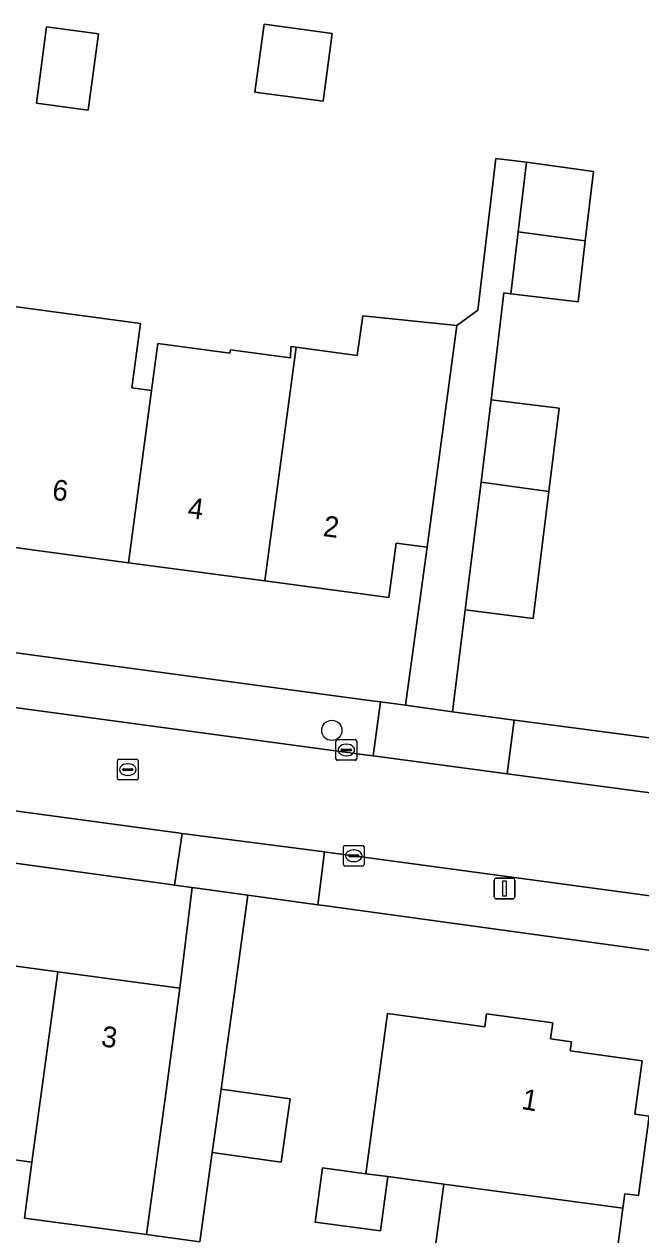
# Model space of a CAD drawing. Extents: x 161258 to 161838, y 380833 to 381727.
# Drawn here: x 161690.3 to 161720.1, y 381558.2 to 381616.6 of the extents above; entities that cross this region are included whole.
import ezdxf

# ---------------------------------------------------------------- set-up
doc = ezdxf.new("R2010")
doc.units = 0
for name, color, linetype in [('IMGEO_Boom', 7, 'Continuous'), ('IMGEO_Erf', 7, 'Continuous'), ('IMGEO_Kolk', 7, 'Continuous'), ('IMGEO_Lichtmast', 7, 'Continuous'), ('IMGEO_Pand', 7, 'Continuous'), ('IMGEO_Pand_nummerreeks', 7, 'Continuous'), ('IMGEO_Rijbaan_lokaal_open', 7, 'Continuous'), ('IMGEO_Rioolput', 7, 'Continuous'), ('IMGEO_Voetpad_open', 7, 'Continuous')]:
    doc.layers.add(name, color=color, linetype=linetype)

msp = doc.modelspace()

# ---------------------------------------------------------------- linework, layer by layer
at = {"layer": 'IMGEO_Boom'}
msp.add_circle((161705.158, 381582.52), 0.489, dxfattribs=at)
at = {"layer": 'IMGEO_Erf'}
for points in [[(161691.406, 381616.447), (161693.905, 381616.111), (161693.41, 381612.432), (161690.912, 381612.768)], [(161701.453, 381613.302), (161701.893, 381616.571), (161705.179, 381616.129), (161704.739, 381612.86)], [(161681.773, 381592.431), (161673.908, 381593.488), (161667.735, 381594.317), (161660.894, 381595.236), (161654.633, 381596.076), (161647.661, 381597.013), (161641.376, 381597.857), (161634.504, 381598.78), (161627.101, 381599.774), (161615.784, 381601.294), (161615.118, 381596.359), (161707.085, 381583.95), (161707.511, 381583.893), (161708.709, 381583.729), (161709.752, 381591.347), (161708.256, 381591.548), (161707.903, 381588.922), (161701.922, 381589.725), (161695.354, 381590.607), (161688.066, 381591.586)]]:
    msp.add_lwpolyline(points, close=True, dxfattribs=at)
for points in [[(161689.598, 381602.986), (161695.932, 381602.136), (161695.514, 381599.03), (161696.469, 381598.902), (161696.775, 381601.179), (161700.243, 381600.713), (161700.264, 381600.871), (161703.168, 381600.481), (161703.187, 381601.031), (161703.436, 381600.996), (161706.372, 381600.589), (161706.655, 381602.516), (161711.19, 381602.051), (161712.2, 381602.789), (161713.069, 381610.09), (161714.549, 381609.913), (161717.778, 381609.469), (161717.379, 381606.119), (161717.03, 381603.189), (161713.794, 381603.575), (161713.456, 381603.615), (161712.842, 381598.457), (161716.116, 381598.053), (161715.621, 381594.044), (161714.864, 381587.922), (161711.59, 381588.327), (161710.983, 381583.417), (161713.958, 381583.01), (161713.989, 381583.006), (161737.106, 381579.978)], [(161686.368, 381571.638), (161691.942, 381570.882), (161697.835, 381570.082), (161698.43, 381574.937), (161697.567, 381575.055), (161697.263, 381575.097), (161654.253, 381581.004)], [(161725.791, 381571.18), (161704.879, 381574.052), (161704.491, 381574.105), (161701.111, 381574.569), (161700.434, 381569.637), (161700.115, 381567.341), (161699.82, 381565.219), (161703.146, 381564.757), (161702.721, 381561.697), (161699.395, 381562.159), (161698.798, 381557.859), (161696.223, 381558.208), (161694.067, 381558.5), (161690.334, 381559.006), (161690.699, 381561.704), (161687.141, 381562.187)], [(161709.773, 381554.819), (161710.56, 381560.641), (161707.857, 381561.003), (161707.506, 381558.386), (161704.359, 381558.807), (161704.71, 381561.425), (161706.802, 381561.144), (161707.845, 381568.865), (161712.529, 381568.232), (161712.613, 381568.851), (161715.81, 381568.419), (161715.704, 381567.639), (161716.715, 381567.502), (161716.655, 381567.061), (161720.125, 381566.592), (161719.776, 381564.008), (161720.459, 381563.916), (161719.942, 381560.092), (161719.292, 381560.18), (161719.198, 381559.484), (161718.867, 381557.042)]]:
    msp.add_lwpolyline(points, dxfattribs=at)
at = {"layer": 'IMGEO_Kolk'}
for p, q in [((161705.356, 381581.15), (161705.356, 381582.002)), ((161705.431, 381582.076), (161706.283, 381582.076)), ((161706.357, 381582.002), (161706.357, 381581.15)), ((161705.615, 381581.57), (161705.615, 381581.582)), ((161706.053, 381581.533), (161705.655, 381581.533)), ((161705.658, 381581.619), (161706.056, 381581.619)), ((161705.844, 381581.856), (161705.869, 381581.856)), ((161706.099, 381581.582), (161706.099, 381581.57)), ((161706.283, 381581.076), (161705.431, 381581.076)), ((161705.867, 381581.296), (161705.842, 381581.296)), ((161705.713, 381576.047), (161705.713, 381576.899)), ((161705.788, 381576.973), (161706.64, 381576.973)), ((161706.201, 381576.753), (161706.226, 381576.753)), ((161706.714, 381576.899), (161706.714, 381576.047)), ((161705.972, 381576.467), (161705.972, 381576.479)), ((161706.41, 381576.43), (161706.012, 381576.43)), ((161706.015, 381576.516), (161706.413, 381576.516)), ((161706.224, 381576.193), (161706.199, 381576.193)), ((161706.456, 381576.479), (161706.456, 381576.467)), ((161706.64, 381575.973), (161705.788, 381575.973))]:
    msp.add_line(p, q, dxfattribs=at)
for points in [[(161705.356, 381581.15), (161705.356, 381582.002)], [(161705.431, 381582.076), (161706.283, 381582.076)], [(161706.357, 381582.002), (161706.357, 381581.15)], [(161706.283, 381581.076), (161705.431, 381581.076)], [(161705.713, 381576.047), (161705.713, 381576.899)], [(161705.788, 381576.973), (161706.64, 381576.973)], [(161706.714, 381576.899), (161706.714, 381576.047)], [(161706.64, 381575.973), (161705.788, 381575.973)]]:
    msp.add_lwpolyline(points, dxfattribs=at)
for centre, radius, start, end in [((161705.433, 381582), 0.0765, 91.55205, 178.44795), ((161705.433, 381582), 0.0765, 91.55205, 178.44795), ((161706.281, 381582), 0.0765, 1.55205, 88.44795), ((161706.281, 381582), 0.0765, 1.55205, 88.44795), ((161705.655, 381581.579), 0.0403, 85.87752, 175.75265), ((161705.652, 381581.569), 0.0366, 178.93798, 274.71019), ((161706.056, 381581.576), 0.043, 264.86636, 352.45326), ((161706.06, 381581.581), 0.0386, 1.73085, 96.63898), ((161705.433, 381581.152), 0.0765, 181.55205, 268.44795), ((161705.433, 381581.152), 0.0765, 181.55205, 268.44795), ((161706.281, 381581.152), 0.0765, 271.55205, 358.44795), ((161706.281, 381581.152), 0.0765, 271.55205, 358.44795), ((161705.79, 381576.897), 0.0765, 91.55205, 178.44795), ((161705.79, 381576.897), 0.0765, 91.55205, 178.44795), ((161706.638, 381576.897), 0.0765, 1.55205, 88.44795), ((161706.638, 381576.897), 0.0765, 1.55205, 88.44795), ((161706.012, 381576.476), 0.0403, 85.87752, 175.75265), ((161706.009, 381576.466), 0.0366, 178.93798, 274.71019), ((161706.413, 381576.473), 0.043, 264.86636, 352.45326), ((161706.417, 381576.478), 0.0386, 1.73085, 96.63898), ((161705.79, 381576.049), 0.0765, 181.55205, 268.44795), ((161705.79, 381576.049), 0.0765, 181.55205, 268.44795), ((161706.638, 381576.049), 0.0765, 271.55205, 358.44795), ((161706.638, 381576.049), 0.0765, 271.55205, 358.44795)]:
    msp.add_arc(centre, radius, start, end, dxfattribs=at)
for centre, major_axis, ratio, start_param, end_param in [((161705.843, 381581.576), (-0.387, 0.002), 0.722429, 4.712389, 7.853982), ((161705.868, 381581.576), (-0.39, 0.002), 0.717154, 1.570796, 4.712389), ((161706.2, 381576.473), (-0.387, 0.002), 0.722429, 4.712389, 7.853982), ((161706.225, 381576.473), (-0.39, 0.002), 0.717154, 1.570796, 4.712389)]:
    msp.add_ellipse(centre, major_axis=major_axis, ratio=ratio, start_param=start_param, end_param=end_param, dxfattribs=at)
at = {"layer": 'IMGEO_Lichtmast'}
for p, q in [((161712.989, 381574.496), (161712.989, 381575.296)), ((161712.989, 381575.296), (161712.989, 381574.496)), ((161713.089, 381575.396), (161713.879, 381575.396)), ((161713.879, 381575.396), (161713.089, 381575.396)), ((161713.979, 381575.296), (161713.979, 381574.496)), ((161713.979, 381574.496), (161713.979, 381575.296)), ((161713.879, 381574.396), (161713.089, 381574.396)), ((161713.089, 381574.396), (161713.879, 381574.396))]:
    msp.add_line(p, q, dxfattribs=at)
msp.add_lwpolyline([(161713.409, 381575.271), (161713.559, 381575.271), (161713.559, 381574.521), (161713.409, 381574.521), (161713.409, 381575.271)], dxfattribs=at)
for centre, start, end in [((161713.089, 381575.296), 90, 180), ((161713.089, 381575.296), 90, 180), ((161713.879, 381575.296), 0, 90), ((161713.879, 381575.296), 360, 90), ((161713.089, 381574.496), 180, 270), ((161713.089, 381574.496), 180, 270), ((161713.879, 381574.496), 270, 0), ((161713.879, 381574.496), 270, 0)]:
    msp.add_arc(centre, 0.1, start, end, dxfattribs=at)
at = {"layer": 'IMGEO_Pand'}
for points in [[(161691.406, 381616.447), (161690.912, 381612.768), (161693.41, 381612.432), (161693.905, 381616.111)], [(161701.453, 381613.302), (161704.739, 381612.86), (161705.179, 381616.129), (161701.893, 381616.571)], [(161714.549, 381609.913), (161714.15, 381606.563), (161717.379, 381606.119), (161717.778, 381609.469)], [(161717.379, 381606.119), (161714.15, 381606.563), (161713.794, 381603.575), (161717.03, 381603.189)], [(161689.598, 381602.986), (161688.066, 381591.586), (161695.354, 381590.607), (161696.469, 381598.902), (161695.514, 381599.03), (161695.932, 381602.136)], [(161701.922, 381589.725), (161707.903, 381588.922), (161708.256, 381591.548), (161709.752, 381591.347), (161711.19, 381602.051), (161706.655, 381602.516), (161706.372, 381600.589), (161703.436, 381600.996)], [(161703.436, 381600.996), (161703.187, 381601.031), (161703.168, 381600.481), (161700.264, 381600.871), (161700.243, 381600.713), (161696.775, 381601.179), (161696.469, 381598.902), (161695.354, 381590.607), (161701.922, 381589.725)], [(161712.352, 381594.493), (161715.621, 381594.044), (161716.116, 381598.053), (161712.842, 381598.457)], [(161712.352, 381594.493), (161711.59, 381588.327), (161714.864, 381587.922), (161715.621, 381594.044)], [(161691.942, 381570.882), (161686.368, 381571.638), (161684.653, 381559.783), (161684.642, 381559.704), (161686.764, 381559.416), (161686.775, 381559.495), (161687.141, 381562.187), (161690.699, 381561.704)], [(161690.699, 381561.704), (161690.334, 381559.006), (161694.067, 381558.5), (161696.223, 381558.208), (161697.162, 381565.128), (161697.835, 381570.082), (161691.942, 381570.882)], [(161720.125, 381566.592), (161716.655, 381567.061), (161716.715, 381567.502), (161715.704, 381567.639), (161715.81, 381568.419), (161712.613, 381568.851), (161712.529, 381568.232), (161707.845, 381568.865), (161706.802, 381561.144), (161707.857, 381561.003), (161710.56, 381560.641), (161719.198, 381559.484), (161719.292, 381560.18), (161719.942, 381560.092), (161720.459, 381563.916), (161719.776, 381564.008)], [(161699.82, 381565.219), (161699.395, 381562.159), (161702.721, 381561.697), (161703.146, 381564.757)], [(161707.857, 381561.003), (161706.802, 381561.144), (161704.71, 381561.425), (161704.359, 381558.807), (161707.506, 381558.386)], [(161710.56, 381560.641), (161709.773, 381554.819), (161719.133, 381553.564), (161719.533, 381556.528), (161718.867, 381557.042), (161719.198, 381559.484)]]:
    msp.add_lwpolyline(points, close=True, dxfattribs=at)
at = {"layer": 'IMGEO_Rijbaan_lokaal_open'}
for points in [[(161723.791, 381579.08), (161713.619, 381580.431), (161707.156, 381581.295), (161706.756, 381581.348), (161684.368, 381584.359), (161663.266, 381587.166), (161645.071, 381589.627), (161619.675, 381593.074), (161618.458, 381593.224), (161618.426, 381593.228), (161614.689, 381593.717), (161591.61, 381596.833)], [(161591.008, 381591.931), (161614.153, 381588.812), (161617.916, 381588.319), (161619.122, 381588.157), (161644.429, 381584.771), (161646.629, 381584.448), (161656.447, 381583.147), (161662.594, 381582.337), (161683.665, 381579.482), (161697.6, 381577.592), (161697.62, 381577.589), (161697.936, 381577.548), (161704.805, 381576.659), (161705.23, 381576.604), (161705.253, 381576.601), (161706.214, 381576.473), (161723.234, 381574.173)]]:
    msp.add_lwpolyline(points, dxfattribs=at)
at = {"layer": 'IMGEO_Rioolput'}
for p, q in [((161694.819, 381580.202), (161694.819, 381581.054)), ((161694.894, 381581.128), (161695.746, 381581.128)), ((161695.307, 381580.908), (161695.332, 381580.908)), ((161695.82, 381581.054), (161695.82, 381580.202)), ((161695.078, 381580.622), (161695.078, 381580.634)), ((161695.516, 381580.585), (161695.118, 381580.585)), ((161695.121, 381580.671), (161695.519, 381580.671)), ((161695.33, 381580.348), (161695.305, 381580.348)), ((161695.562, 381580.634), (161695.562, 381580.622)), ((161695.746, 381580.128), (161694.894, 381580.128))]:
    msp.add_line(p, q, dxfattribs=at)
for points in [[(161694.819, 381580.202), (161694.819, 381581.054)], [(161694.894, 381581.128), (161695.746, 381581.128)], [(161695.82, 381581.054), (161695.82, 381580.202)], [(161695.746, 381580.128), (161694.894, 381580.128)]]:
    msp.add_lwpolyline(points, dxfattribs=at)
for centre, radius, start, end in [((161694.896, 381581.052), 0.0765, 91.55205, 178.44795), ((161694.896, 381581.052), 0.0765, 91.55205, 178.44795), ((161695.744, 381581.052), 0.0765, 1.55205, 88.44795), ((161695.744, 381581.052), 0.0765, 1.55205, 88.44795), ((161695.118, 381580.631), 0.0403, 85.87752, 175.75265), ((161695.115, 381580.621), 0.0366, 178.93798, 274.71019), ((161695.519, 381580.628), 0.043, 264.86636, 352.45326), ((161695.523, 381580.633), 0.0386, 1.73085, 96.63898), ((161694.896, 381580.204), 0.0765, 181.55205, 268.44795), ((161694.896, 381580.204), 0.0765, 181.55205, 268.44795), ((161695.744, 381580.204), 0.0765, 271.55205, 358.44795), ((161695.744, 381580.204), 0.0765, 271.55205, 358.44795)]:
    msp.add_arc(centre, radius, start, end, dxfattribs=at)
for centre, major_axis, ratio, start_param, end_param in [((161695.306, 381580.628), (-0.387, 0.002), 0.722429, 4.712389, 7.853982), ((161695.331, 381580.628), (-0.39, 0.002), 0.717154, 1.570796, 4.712389)]:
    msp.add_ellipse(centre, major_axis=major_axis, ratio=ratio, start_param=start_param, end_param=end_param, dxfattribs=at)
at = {"layer": 'IMGEO_Voetpad_open'}
for points in [[(161712.842, 381598.457), (161713.456, 381603.615), (161713.794, 381603.575), (161714.15, 381606.563), (161714.549, 381609.913), (161713.069, 381610.09), (161712.2, 381602.789), (161711.19, 381602.051), (161709.752, 381591.347), (161708.709, 381583.729), (161710.983, 381583.417), (161711.59, 381588.327), (161712.352, 381594.493)], [(161615.118, 381596.359), (161613.919, 381596.521), (161590.17, 381599.725), (161590.41, 381597.026), (161590.506, 381597.003), (161590.603, 381596.979), (161591.3, 381596.865), (161591.61, 381596.833), (161614.689, 381593.717), (161618.426, 381593.228), (161618.458, 381593.224), (161619.675, 381593.074), (161645.071, 381589.627), (161663.266, 381587.166), (161684.368, 381584.359), (161706.756, 381581.348), (161707.156, 381581.295), (161707.511, 381583.893), (161707.085, 381583.95)], [(161713.958, 381583.01), (161710.983, 381583.417), (161708.709, 381583.729), (161707.511, 381583.893), (161707.156, 381581.295), (161713.619, 381580.431)], [(161737.106, 381579.978), (161713.989, 381583.006), (161713.958, 381583.01), (161713.619, 381580.431), (161723.791, 381579.08), (161735.86, 381577.557), (161736.317, 381577.499)], [(161704.805, 381576.659), (161697.936, 381577.548), (161697.567, 381575.055), (161698.43, 381574.937), (161701.111, 381574.569), (161704.491, 381574.105)], [(161700.115, 381567.341), (161700.434, 381569.637), (161701.111, 381574.569), (161698.43, 381574.937), (161697.835, 381570.082), (161697.162, 381565.128), (161696.223, 381558.208), (161698.798, 381557.859), (161699.395, 381562.159), (161699.82, 381565.219)]]:
    msp.add_lwpolyline(points, close=True, dxfattribs=at)
for points in [[(161589.258, 381589.545), (161648.507, 381581.81), (161648.68, 381581.562), (161654.227, 381580.806), (161654.253, 381581.004), (161697.263, 381575.097), (161697.567, 381575.055), (161697.936, 381577.548), (161697.62, 381577.589), (161697.6, 381577.592), (161683.665, 381579.482), (161662.594, 381582.337), (161656.447, 381583.147), (161646.629, 381584.448)], [(161727.337, 381573.606), (161723.234, 381574.173), (161706.214, 381576.473), (161705.253, 381576.601), (161705.23, 381576.604), (161704.805, 381576.659), (161704.491, 381574.105), (161704.879, 381574.052), (161725.791, 381571.18), (161728.08, 381570.99), (161733.091, 381570.3), (161733.118, 381570.296), (161733.096, 381570.138), (161737.43, 381569.576), (161739.108, 381569.367), (161739.17, 381569.87)]]:
    msp.add_lwpolyline(points, dxfattribs=at)

# ---------------------------------------------------------------- texts
at = {"layer": 'IMGEO_Pand_nummerreeks'}
for s, rotation, p in [('6', 352.35069, (161691.635, 381593.65)), ('4', 352.35101, (161698.167, 381592.772)), ('2', 352.35069, (161704.698, 381591.896)), ('3', 352.28589, (161693.999, 381567.292)), ('1', 350.23107, (161714.265, 381564.273))]:
    msp.add_text(s, height=1, rotation=rotation, dxfattribs=at).set_placement(p)

doc.saveas('drawing.dxf')
